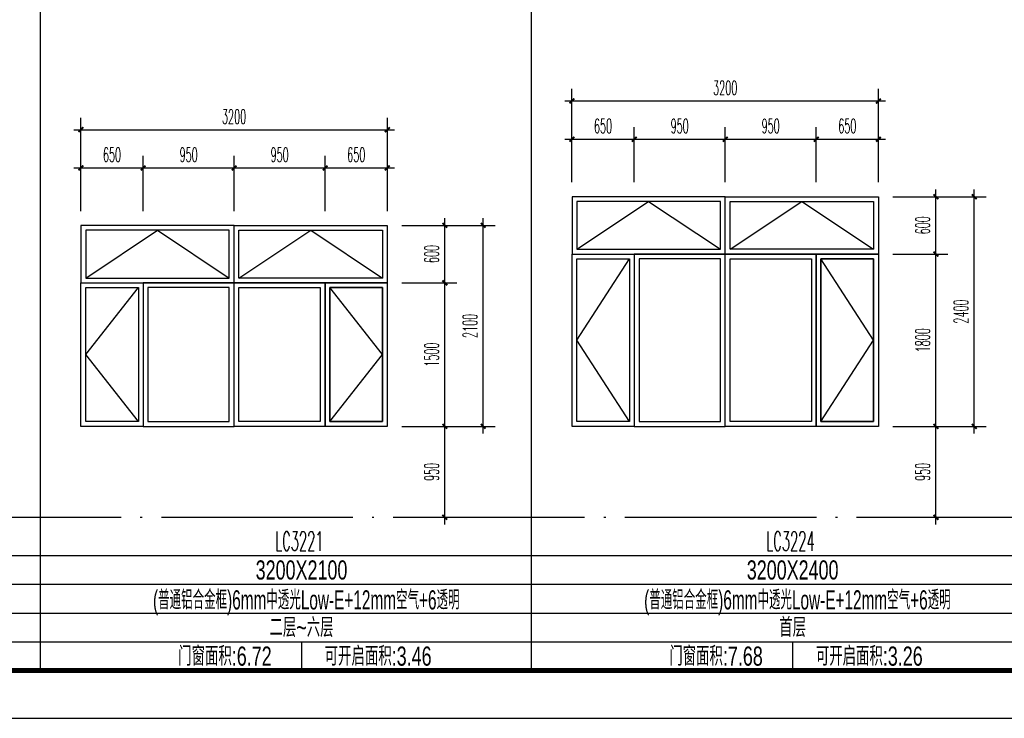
# Model space of a CAD drawing. Extents: x 1779708 to 7299578, y -1121471 to 88434.
# Tile 856 of 1056: x 6582374 to 6592656, y -973850 to -966551. Entities that reach past the tile are written whole.
import ezdxf
from ezdxf.enums import TextEntityAlignment as Align

# ---------------------------------------------------------------- set-up
doc = ezdxf.new("R2010")
doc.units = 0
doc.header["$LTSCALE"] = 1000
doc.header["$MEASUREMENT"] = 0
doc.linetypes.add('DOTE', pattern=[2.42, 2, -0.2, 0.02, -0.2])
doc.layers.get('0').update_dxf_attribs({"linetype": 'CONTINUOUS'})
doc.layers.get('Defpoints').update_dxf_attribs({"linetype": 'CONTINUOUS'})
for name, color, linetype in [('DOTE', 1, 'DOTE'), ('NONE', 7, 'CONTINUOUS'), ('PUB_DIM', 3, 'CONTINUOUS'), ('PUB_TAB', 7, 'CONTINUOUS'), ('PUB_TEXT', 7, 'CONTINUOUS'), ('PUB_TITLE', 4, 'CONTINUOUS'), ('WINDOW', 2, 'CONTINUOUS'), ('可见线', 6, 'CONTINUOUS'), ('立面细线', 114, 'CONTINUOUS')]:
    doc.layers.add(name, color=color, linetype=linetype)
doc.styles.add('_TCH_DIM_T3', font='SIMPLEX.shx', dxfattribs={"width": 0.494118, "bigfont": 'GBCBIG.shx'})
doc.styles.add('dim_font', font='SIMPLEX.shx', dxfattribs={"width": 0.8})
doc.styles.add('华正字体', font='huazheng.shx', dxfattribs={"width": 0.7, "bigfont": 'hztxt.shx'})
doc.dimstyles.new('_TCH_ARCH&&50', dxfattribs={"dimtxt": 148.75, "dimasz": 50, "dimexe": 125, "dimexo": 150, "dimgap": 63.125, "dimtad": 1, "dimdec": 0, "dimzin": 0, "dimdsep": 46, "dimtxsty": '_TCH_DIM_T3', "dimblk": 'ARCHTICK', "dimcen": 0.09, "dimdle": 75, "dimclrt": 7, "dimazin": 2, "dimtfac": 1, "dimtdec": 0, "dimtix": 1, "dimtmove": 2, "dimatfit": 3, "dimfxl": 250, "dimtolj": 1, "dimtzin": 0, "dimarcsym": 0})

# ---------------------------------------------------------------- blocks, each defined once
blk = doc.blocks.new('A$C3D8761CE')
at = {"layer": 'PUB_TITLE'}
blk.add_lwpolyline([(0, 0), (84100, 0), (84100, 59400), (0, 59400)], close=True, dxfattribs=at)
at = {"layer": 'PUB_TITLE', "const_width": 100}
blk.add_lwpolyline([(2500, 1000), (83100, 1000), (83100, 58400), (2500, 58400)], close=True, dxfattribs=at)
blk = doc.blocks.new('_ArchTick')
at = {"color": 0, "linetype": 'ByBlock', "const_width": 0.4}
blk.add_lwpolyline([(-0.5, -0.5), (0.5, 0.5)], dxfattribs=at)
blk = doc.blocks.new('*D3270')
at = {"layer": 'Defpoints', "color": 0, "transparency": 16777216}
for p in [(6586213, -968700), (6586813, -968700), (6586213, -969300)]:
    blk.add_point(p, dxfattribs=at)
at = {"layer": 'PUB_DIM', "color": 0, "lineweight": -2, "transparency": 16777216}
for p, q in [((6586813, -969375), (6586813, -968625)), ((6586363, -968700), (6586938, -968700)), ((6586363, -969300), (6586938, -969300))]:
    blk.add_line(p, q, dxfattribs=at)
at = {"layer": 'PUB_DIM', "color": 0, "lineweight": -2, "transparency": 16777216, "xscale": 50, "yscale": 50, "zscale": 50}
for p, rotation in [((6586813, -968700), 90), ((6586813, -969300), 270)]:
    blk.add_blockref('_ArchTick', p, dxfattribs=dict(at, rotation=rotation))
at = {"layer": 'PUB_DIM', "color": 7, "transparency": 16777216, "insert": (6586676, -969000), "char_height": 148.8, "attachment_point": 5, "rotation": 90, "style": '_TCH_DIM_T3'}
blk.add_mtext('\\A1;600', dxfattribs=at)
blk = doc.blocks.new('*D3271')
at = {"layer": 'Defpoints', "color": 0, "transparency": 16777216}
for p in [(6586213, -969300), (6586813, -969300), (6586213, -970800)]:
    blk.add_point(p, dxfattribs=at)
at = {"layer": 'PUB_DIM', "color": 0, "lineweight": -2, "transparency": 16777216}
for p, q in [((6586813, -970875), (6586813, -969225)), ((6586363, -969300), (6586938, -969300)), ((6586363, -970800), (6586938, -970800))]:
    blk.add_line(p, q, dxfattribs=at)
at = {"layer": 'PUB_DIM', "color": 0, "lineweight": -2, "transparency": 16777216, "xscale": 50, "yscale": 50, "zscale": 50}
for p, rotation in [((6586813, -969300), 90), ((6586813, -970800), 270)]:
    blk.add_blockref('_ArchTick', p, dxfattribs=dict(at, rotation=rotation))
at = {"layer": 'PUB_DIM', "color": 7, "transparency": 16777216, "insert": (6586676, -970050), "char_height": 148.8, "attachment_point": 5, "rotation": 90, "style": '_TCH_DIM_T3'}
blk.add_mtext('\\A1;1500', dxfattribs=at)
blk = doc.blocks.new('*D3272')
at = {"layer": 'Defpoints', "color": 0, "transparency": 16777216}
for p in [(6586213, -970800), (6586813, -970800), (6586213, -971750)]:
    blk.add_point(p, dxfattribs=at)
at = {"layer": 'PUB_DIM', "color": 0, "lineweight": -2, "transparency": 16777216}
for p, q in [((6586363, -970800), (6586938, -970800)), ((6586813, -971825), (6586813, -970725)), ((6586363, -971750), (6586938, -971750))]:
    blk.add_line(p, q, dxfattribs=at)
at = {"layer": 'PUB_DIM', "color": 0, "lineweight": -2, "transparency": 16777216, "xscale": 50, "yscale": 50, "zscale": 50}
for p, rotation in [((6586813, -970800), 90), ((6586813, -971750), 270)]:
    blk.add_blockref('_ArchTick', p, dxfattribs=dict(at, rotation=rotation))
at = {"layer": 'PUB_DIM', "color": 7, "transparency": 16777216, "insert": (6586676, -971275), "char_height": 148.8, "attachment_point": 5, "rotation": 90, "style": '_TCH_DIM_T3'}
blk.add_mtext('\\A1;950', dxfattribs=at)
blk = doc.blocks.new('*D3273')
at = {"layer": 'Defpoints', "color": 0, "transparency": 16777216}
for p in [(6583663, -968100), (6583013, -968700), (6583663, -968700)]:
    blk.add_point(p, dxfattribs=at)
at = {"layer": 'PUB_DIM', "color": 0, "lineweight": -2, "transparency": 16777216}
for p, q in [((6583013, -968550), (6583013, -967975)), ((6583663, -968550), (6583663, -967975)), ((6582938, -968100), (6583738, -968100))]:
    blk.add_line(p, q, dxfattribs=at)
at = {"layer": 'PUB_DIM', "color": 0, "lineweight": -2, "transparency": 16777216, "xscale": 50, "yscale": 50, "zscale": 50, "rotation": 180}
blk.add_blockref('_ArchTick', (6583013, -968100), dxfattribs=at)
at = {"layer": 'PUB_DIM', "color": 0, "lineweight": -2, "transparency": 16777216, "xscale": 50, "yscale": 50, "zscale": 50}
blk.add_blockref('_ArchTick', (6583663, -968100), dxfattribs=at)
at = {"layer": 'PUB_DIM', "color": 7, "transparency": 16777216, "insert": (6583338, -967962), "char_height": 148.8, "attachment_point": 5, "style": '_TCH_DIM_T3'}
blk.add_mtext('\\A1;650', dxfattribs=at)
blk = doc.blocks.new('*D3274')
at = {"layer": 'Defpoints', "color": 0, "transparency": 16777216}
for p in [(6584613, -968100), (6583663, -968700), (6584613, -968700)]:
    blk.add_point(p, dxfattribs=at)
at = {"layer": 'PUB_DIM', "color": 0, "lineweight": -2, "transparency": 16777216}
for p, q in [((6583663, -968550), (6583663, -967975)), ((6584613, -968550), (6584613, -967975)), ((6583588, -968100), (6584688, -968100))]:
    blk.add_line(p, q, dxfattribs=at)
at = {"layer": 'PUB_DIM', "color": 0, "lineweight": -2, "transparency": 16777216, "xscale": 50, "yscale": 50, "zscale": 50, "rotation": 180}
blk.add_blockref('_ArchTick', (6583663, -968100), dxfattribs=at)
at = {"layer": 'PUB_DIM', "color": 0, "lineweight": -2, "transparency": 16777216, "xscale": 50, "yscale": 50, "zscale": 50}
blk.add_blockref('_ArchTick', (6584613, -968100), dxfattribs=at)
at = {"layer": 'PUB_DIM', "color": 7, "transparency": 16777216, "insert": (6584138, -967962), "char_height": 148.8, "attachment_point": 5, "style": '_TCH_DIM_T3'}
blk.add_mtext('\\A1;950', dxfattribs=at)
blk = doc.blocks.new('*D3275')
at = {"layer": 'Defpoints', "color": 0, "transparency": 16777216}
for p in [(6585563, -968100), (6584613, -968700), (6585563, -968700)]:
    blk.add_point(p, dxfattribs=at)
at = {"layer": 'PUB_DIM', "color": 0, "lineweight": -2, "transparency": 16777216}
for p, q in [((6584613, -968550), (6584613, -967975)), ((6585563, -968550), (6585563, -967975)), ((6584538, -968100), (6585638, -968100))]:
    blk.add_line(p, q, dxfattribs=at)
at = {"layer": 'PUB_DIM', "color": 0, "lineweight": -2, "transparency": 16777216, "xscale": 50, "yscale": 50, "zscale": 50, "rotation": 180}
blk.add_blockref('_ArchTick', (6584613, -968100), dxfattribs=at)
at = {"layer": 'PUB_DIM', "color": 0, "lineweight": -2, "transparency": 16777216, "xscale": 50, "yscale": 50, "zscale": 50}
blk.add_blockref('_ArchTick', (6585563, -968100), dxfattribs=at)
at = {"layer": 'PUB_DIM', "color": 7, "transparency": 16777216, "insert": (6585088, -967962), "char_height": 148.8, "attachment_point": 5, "style": '_TCH_DIM_T3'}
blk.add_mtext('\\A1;950', dxfattribs=at)
blk = doc.blocks.new('*D3276')
at = {"layer": 'Defpoints', "color": 0, "transparency": 16777216}
for p in [(6586213, -968100), (6585563, -968700), (6586213, -968700)]:
    blk.add_point(p, dxfattribs=at)
at = {"layer": 'PUB_DIM', "color": 0, "lineweight": -2, "transparency": 16777216}
for p, q in [((6585563, -968550), (6585563, -967975)), ((6586213, -968550), (6586213, -967975)), ((6585488, -968100), (6586288, -968100))]:
    blk.add_line(p, q, dxfattribs=at)
at = {"layer": 'PUB_DIM', "color": 0, "lineweight": -2, "transparency": 16777216, "xscale": 50, "yscale": 50, "zscale": 50, "rotation": 180}
blk.add_blockref('_ArchTick', (6585563, -968100), dxfattribs=at)
at = {"layer": 'PUB_DIM', "color": 0, "lineweight": -2, "transparency": 16777216, "xscale": 50, "yscale": 50, "zscale": 50}
blk.add_blockref('_ArchTick', (6586213, -968100), dxfattribs=at)
at = {"layer": 'PUB_DIM', "color": 7, "transparency": 16777216, "insert": (6585888, -967962), "char_height": 148.8, "attachment_point": 5, "style": '_TCH_DIM_T3'}
blk.add_mtext('\\A1;650', dxfattribs=at)
blk = doc.blocks.new('*D3277')
at = {"layer": 'Defpoints', "color": 0, "transparency": 16777216}
for p in [(6586213, -967700), (6583013, -968550), (6586213, -968550)]:
    blk.add_point(p, dxfattribs=at)
at = {"layer": 'PUB_DIM', "color": 0, "lineweight": -2, "transparency": 16777216}
for p, q in [((6583013, -968400), (6583013, -967575)), ((6586213, -968400), (6586213, -967575)), ((6582938, -967700), (6586288, -967700))]:
    blk.add_line(p, q, dxfattribs=at)
at = {"layer": 'PUB_DIM', "color": 0, "lineweight": -2, "transparency": 16777216, "xscale": 50, "yscale": 50, "zscale": 50, "rotation": 180}
blk.add_blockref('_ArchTick', (6583013, -967700), dxfattribs=at)
at = {"layer": 'PUB_DIM', "color": 0, "lineweight": -2, "transparency": 16777216, "xscale": 50, "yscale": 50, "zscale": 50}
blk.add_blockref('_ArchTick', (6586213, -967700), dxfattribs=at)
at = {"layer": 'PUB_DIM', "color": 7, "transparency": 16777216, "insert": (6584613, -967563), "char_height": 148.8, "attachment_point": 5, "style": '_TCH_DIM_T3'}
blk.add_mtext('\\A1;3200', dxfattribs=at)
blk = doc.blocks.new('*D3278')
at = {"layer": 'Defpoints', "color": 0, "transparency": 16777216}
for p in [(6586363, -968700), (6587213, -968700), (6586363, -970800)]:
    blk.add_point(p, dxfattribs=at)
at = {"layer": 'PUB_DIM', "color": 0, "lineweight": -2, "transparency": 16777216}
for p, q in [((6587213, -970875), (6587213, -968625)), ((6586513, -968700), (6587338, -968700)), ((6586513, -970800), (6587338, -970800))]:
    blk.add_line(p, q, dxfattribs=at)
at = {"layer": 'PUB_DIM', "color": 0, "lineweight": -2, "transparency": 16777216, "xscale": 50, "yscale": 50, "zscale": 50}
for p, rotation in [((6587213, -968700), 90), ((6587213, -970800), 270)]:
    blk.add_blockref('_ArchTick', p, dxfattribs=dict(at, rotation=rotation))
at = {"layer": 'PUB_DIM', "color": 7, "transparency": 16777216, "insert": (6587076, -969750), "char_height": 148.8, "attachment_point": 5, "rotation": 90, "style": '_TCH_DIM_T3'}
blk.add_mtext('\\A1;2100', dxfattribs=at)
blk = doc.blocks.new('*D3279')
at = {"layer": 'Defpoints', "color": 0, "transparency": 16777216}
for p in [(6591341, -968400), (6591942, -968400), (6591341, -969000)]:
    blk.add_point(p, dxfattribs=at)
at = {"layer": 'PUB_DIM', "color": 0, "lineweight": -2, "transparency": 16777216}
for p, q in [((6591942, -969075), (6591942, -968325)), ((6591491, -968400), (6592067, -968400)), ((6591491, -969000), (6592067, -969000))]:
    blk.add_line(p, q, dxfattribs=at)
at = {"layer": 'PUB_DIM', "color": 0, "lineweight": -2, "transparency": 16777216, "xscale": 50, "yscale": 50, "zscale": 50}
for p, rotation in [((6591942, -968400), 90), ((6591942, -969000), 270)]:
    blk.add_blockref('_ArchTick', p, dxfattribs=dict(at, rotation=rotation))
at = {"layer": 'PUB_DIM', "color": 7, "transparency": 16777216, "insert": (6591804, -968700), "char_height": 148.8, "attachment_point": 5, "rotation": 90, "style": '_TCH_DIM_T3'}
blk.add_mtext('\\A1;600', dxfattribs=at)
blk = doc.blocks.new('*D3280')
at = {"layer": 'Defpoints', "color": 0, "transparency": 16777216}
for p in [(6591341, -969000), (6591942, -969000), (6591341, -970800)]:
    blk.add_point(p, dxfattribs=at)
at = {"layer": 'PUB_DIM', "color": 0, "lineweight": -2, "transparency": 16777216}
for p, q in [((6591942, -970875), (6591942, -968925)), ((6591491, -969000), (6592067, -969000)), ((6591491, -970800), (6592067, -970800))]:
    blk.add_line(p, q, dxfattribs=at)
at = {"layer": 'PUB_DIM', "color": 0, "lineweight": -2, "transparency": 16777216, "xscale": 50, "yscale": 50, "zscale": 50}
for p, rotation in [((6591942, -969000), 90), ((6591942, -970800), 270)]:
    blk.add_blockref('_ArchTick', p, dxfattribs=dict(at, rotation=rotation))
at = {"layer": 'PUB_DIM', "color": 7, "transparency": 16777216, "insert": (6591804, -969900), "char_height": 148.8, "attachment_point": 5, "rotation": 90, "style": '_TCH_DIM_T3'}
blk.add_mtext('\\A1;1800', dxfattribs=at)
blk = doc.blocks.new('*D3281')
at = {"layer": 'Defpoints', "color": 0, "transparency": 16777216}
for p in [(6591341, -970800), (6591942, -970800), (6591341, -971750)]:
    blk.add_point(p, dxfattribs=at)
at = {"layer": 'PUB_DIM', "color": 0, "lineweight": -2, "transparency": 16777216}
for p, q in [((6591491, -970800), (6592067, -970800)), ((6591942, -971825), (6591942, -970725)), ((6591491, -971750), (6592067, -971750))]:
    blk.add_line(p, q, dxfattribs=at)
at = {"layer": 'PUB_DIM', "color": 0, "lineweight": -2, "transparency": 16777216, "xscale": 50, "yscale": 50, "zscale": 50}
for p, rotation in [((6591942, -970800), 90), ((6591942, -971750), 270)]:
    blk.add_blockref('_ArchTick', p, dxfattribs=dict(at, rotation=rotation))
at = {"layer": 'PUB_DIM', "color": 7, "transparency": 16777216, "insert": (6591804, -971275), "char_height": 148.8, "attachment_point": 5, "rotation": 90, "style": '_TCH_DIM_T3'}
blk.add_mtext('\\A1;950', dxfattribs=at)
blk = doc.blocks.new('*D3282')
at = {"layer": 'Defpoints', "color": 0, "transparency": 16777216}
for p in [(6588791, -967800), (6588141, -968400), (6588791, -968400)]:
    blk.add_point(p, dxfattribs=at)
at = {"layer": 'PUB_DIM', "color": 0, "lineweight": -2, "transparency": 16777216}
for p, q in [((6588141, -968250), (6588141, -967675)), ((6588791, -968250), (6588791, -967675)), ((6588066, -967800), (6588866, -967800))]:
    blk.add_line(p, q, dxfattribs=at)
at = {"layer": 'PUB_DIM', "color": 0, "lineweight": -2, "transparency": 16777216, "xscale": 50, "yscale": 50, "zscale": 50, "rotation": 180}
blk.add_blockref('_ArchTick', (6588141, -967800), dxfattribs=at)
at = {"layer": 'PUB_DIM', "color": 0, "lineweight": -2, "transparency": 16777216, "xscale": 50, "yscale": 50, "zscale": 50}
blk.add_blockref('_ArchTick', (6588791, -967800), dxfattribs=at)
at = {"layer": 'PUB_DIM', "color": 7, "transparency": 16777216, "insert": (6588466, -967662), "char_height": 148.8, "attachment_point": 5, "style": '_TCH_DIM_T3'}
blk.add_mtext('\\A1;650', dxfattribs=at)
blk = doc.blocks.new('*D3283')
at = {"layer": 'Defpoints', "color": 0, "transparency": 16777216}
for p in [(6589741, -967800), (6588791, -968400), (6589741, -968400)]:
    blk.add_point(p, dxfattribs=at)
at = {"layer": 'PUB_DIM', "color": 0, "lineweight": -2, "transparency": 16777216}
for p, q in [((6588791, -968250), (6588791, -967675)), ((6589741, -968250), (6589741, -967675)), ((6588716, -967800), (6589816, -967800))]:
    blk.add_line(p, q, dxfattribs=at)
at = {"layer": 'PUB_DIM', "color": 0, "lineweight": -2, "transparency": 16777216, "xscale": 50, "yscale": 50, "zscale": 50, "rotation": 180}
blk.add_blockref('_ArchTick', (6588791, -967800), dxfattribs=at)
at = {"layer": 'PUB_DIM', "color": 0, "lineweight": -2, "transparency": 16777216, "xscale": 50, "yscale": 50, "zscale": 50}
blk.add_blockref('_ArchTick', (6589741, -967800), dxfattribs=at)
at = {"layer": 'PUB_DIM', "color": 7, "transparency": 16777216, "insert": (6589266, -967662), "char_height": 148.8, "attachment_point": 5, "style": '_TCH_DIM_T3'}
blk.add_mtext('\\A1;950', dxfattribs=at)
blk = doc.blocks.new('*D3284')
at = {"layer": 'Defpoints', "color": 0, "transparency": 16777216}
for p in [(6590691, -967800), (6589741, -968400), (6590691, -968400)]:
    blk.add_point(p, dxfattribs=at)
at = {"layer": 'PUB_DIM', "color": 0, "lineweight": -2, "transparency": 16777216}
for p, q in [((6589741, -968250), (6589741, -967675)), ((6590691, -968250), (6590691, -967675)), ((6589666, -967800), (6590766, -967800))]:
    blk.add_line(p, q, dxfattribs=at)
at = {"layer": 'PUB_DIM', "color": 0, "lineweight": -2, "transparency": 16777216, "xscale": 50, "yscale": 50, "zscale": 50, "rotation": 180}
blk.add_blockref('_ArchTick', (6589741, -967800), dxfattribs=at)
at = {"layer": 'PUB_DIM', "color": 0, "lineweight": -2, "transparency": 16777216, "xscale": 50, "yscale": 50, "zscale": 50}
blk.add_blockref('_ArchTick', (6590691, -967800), dxfattribs=at)
at = {"layer": 'PUB_DIM', "color": 7, "transparency": 16777216, "insert": (6590216, -967662), "char_height": 148.8, "attachment_point": 5, "style": '_TCH_DIM_T3'}
blk.add_mtext('\\A1;950', dxfattribs=at)
blk = doc.blocks.new('*D3285')
at = {"layer": 'Defpoints', "color": 0, "transparency": 16777216}
for p in [(6591341, -967800), (6590691, -968400), (6591341, -968400)]:
    blk.add_point(p, dxfattribs=at)
at = {"layer": 'PUB_DIM', "color": 0, "lineweight": -2, "transparency": 16777216}
for p, q in [((6590691, -968250), (6590691, -967675)), ((6591341, -968250), (6591341, -967675)), ((6590616, -967800), (6591416, -967800))]:
    blk.add_line(p, q, dxfattribs=at)
at = {"layer": 'PUB_DIM', "color": 0, "lineweight": -2, "transparency": 16777216, "xscale": 50, "yscale": 50, "zscale": 50, "rotation": 180}
blk.add_blockref('_ArchTick', (6590691, -967800), dxfattribs=at)
at = {"layer": 'PUB_DIM', "color": 0, "lineweight": -2, "transparency": 16777216, "xscale": 50, "yscale": 50, "zscale": 50}
blk.add_blockref('_ArchTick', (6591341, -967800), dxfattribs=at)
at = {"layer": 'PUB_DIM', "color": 7, "transparency": 16777216, "insert": (6591016, -967662), "char_height": 148.8, "attachment_point": 5, "style": '_TCH_DIM_T3'}
blk.add_mtext('\\A1;650', dxfattribs=at)
blk = doc.blocks.new('*D3286')
at = {"layer": 'Defpoints', "color": 0, "transparency": 16777216}
for p in [(6591341, -967400), (6588141, -968250), (6591341, -968250)]:
    blk.add_point(p, dxfattribs=at)
at = {"layer": 'PUB_DIM', "color": 0, "lineweight": -2, "transparency": 16777216}
for p, q in [((6588141, -968100), (6588141, -967275)), ((6591341, -968100), (6591341, -967275)), ((6588066, -967400), (6591416, -967400))]:
    blk.add_line(p, q, dxfattribs=at)
at = {"layer": 'PUB_DIM', "color": 0, "lineweight": -2, "transparency": 16777216, "xscale": 50, "yscale": 50, "zscale": 50, "rotation": 180}
blk.add_blockref('_ArchTick', (6588141, -967400), dxfattribs=at)
at = {"layer": 'PUB_DIM', "color": 0, "lineweight": -2, "transparency": 16777216, "xscale": 50, "yscale": 50, "zscale": 50}
blk.add_blockref('_ArchTick', (6591341, -967400), dxfattribs=at)
at = {"layer": 'PUB_DIM', "color": 7, "transparency": 16777216, "insert": (6589741, -967263), "char_height": 148.8, "attachment_point": 5, "style": '_TCH_DIM_T3'}
blk.add_mtext('\\A1;3200', dxfattribs=at)
blk = doc.blocks.new('*D3287')
at = {"layer": 'Defpoints', "color": 0, "transparency": 16777216}
for p in [(6591491, -968400), (6592342, -968400), (6591491, -970800)]:
    blk.add_point(p, dxfattribs=at)
at = {"layer": 'PUB_DIM', "color": 0, "lineweight": -2, "transparency": 16777216}
for p, q in [((6592342, -970875), (6592342, -968325)), ((6591641, -968400), (6592467, -968400)), ((6591641, -970800), (6592467, -970800))]:
    blk.add_line(p, q, dxfattribs=at)
at = {"layer": 'PUB_DIM', "color": 0, "lineweight": -2, "transparency": 16777216, "xscale": 50, "yscale": 50, "zscale": 50}
for p, rotation in [((6592342, -968400), 90), ((6592342, -970800), 270)]:
    blk.add_blockref('_ArchTick', p, dxfattribs=dict(at, rotation=rotation))
at = {"layer": 'PUB_DIM', "color": 7, "transparency": 16777216, "insert": (6592204, -969600), "char_height": 148.8, "attachment_point": 5, "rotation": 90, "style": '_TCH_DIM_T3'}
blk.add_mtext('\\A1;2400', dxfattribs=at)

msp = doc.modelspace()

# ---------------------------------------------------------------- linework, layer by layer
at = {"layer": 'DOTE'}
msp.add_line((6562073.1, -971750.2), (6597973.1, -971750.2), dxfattribs=at)
at = {"layer": 'PUB_TAB'}
for p, q in [((6582587.4, -944650.2), (6582587.4, -973350.2)), ((6587715.9, -944650.2), (6587715.9, -973350.2)), ((6561173.1, -972150.2), (6597973.1, -972150.2)), ((6561173.1, -972450.2), (6597973.1, -972450.2)), ((6561173.1, -972750.2), (6597973.1, -972750.2)), ((6561173.1, -973050.2), (6597973.1, -973050.2)), ((6585316.8, -973050.2), (6585316.8, -973350.2)), ((6590445.4, -973050.2), (6590445.4, -973350.2)), ((6561173.1, -973350.2), (6597973.1, -973350.2))]:
    msp.add_line(p, q, dxfattribs=at)
at = {"layer": 'WINDOW'}
for points in [[(6588141.4, -969000.2), (6589741.4, -969000.2), (6589741.4, -968400.2), (6588141.4, -968400.2)], [(6589741.4, -968400.2), (6591341.4, -968400.2), (6591341.4, -969000.2), (6589741.4, -969000.2)], [(6583012.8, -969300.2), (6584612.8, -969300.2), (6584612.8, -968700.2), (6583012.8, -968700.2)], [(6584612.8, -968700.2), (6586212.8, -968700.2), (6586212.8, -969300.2), (6584612.8, -969300.2)], [(6588791.4, -970800.2), (6588141.4, -970800.2), (6588141.4, -969000.2), (6588791.4, -969000.2)], [(6589741.4, -969000.2), (6588791.4, -969000.2), (6588791.4, -970800.2), (6589741.4, -970800.2)], [(6590691.4, -970800.2), (6589741.4, -970800.2), (6589741.4, -969000.2), (6590691.4, -969000.2)], [(6590691.4, -969000.2), (6591341.4, -969000.2), (6591341.4, -970800.2), (6590691.4, -970800.2)], [(6583662.8, -970800.2), (6583012.8, -970800.2), (6583012.8, -969300.2), (6583662.8, -969300.2)], [(6584612.8, -969300.2), (6583662.8, -969300.2), (6583662.8, -970800.2), (6584612.8, -970800.2)], [(6585562.8, -970800.2), (6584612.8, -970800.2), (6584612.8, -969300.2), (6585562.8, -969300.2)], [(6585562.8, -969300.2), (6586212.8, -969300.2), (6586212.8, -970800.2), (6585562.8, -970800.2)]]:
    msp.add_lwpolyline(points, close=True, dxfattribs=at)
at = {"layer": '立面细线'}
for points in [[(6588191.4, -968950.2), (6589691.4, -968950.2), (6589691.4, -968450.2), (6588191.4, -968450.2)], [(6589791.4, -968450.2), (6591291.4, -968450.2), (6591291.4, -968950.2), (6589791.4, -968950.2)], [(6583062.8, -969250.2), (6584562.8, -969250.2), (6584562.8, -968750.2), (6583062.8, -968750.2)], [(6584662.8, -968750.2), (6586162.8, -968750.2), (6586162.8, -969250.2), (6584662.8, -969250.2)], [(6588741.4, -970750.2), (6588191.4, -970750.2), (6588191.4, -969050.2), (6588741.4, -969050.2)], [(6589691.4, -969050.2), (6588841.4, -969050.2), (6588841.4, -970750.2), (6589691.4, -970750.2)], [(6590641.4, -970750.2), (6589791.4, -970750.2), (6589791.4, -969050.2), (6590641.4, -969050.2)], [(6590741.4, -969050.2), (6591291.4, -969050.2), (6591291.4, -970750.2), (6590741.4, -970750.2)], [(6583612.8, -970750.2), (6583062.8, -970750.2), (6583062.8, -969350.2), (6583612.8, -969350.2)], [(6584562.8, -969350.2), (6583712.8, -969350.2), (6583712.8, -970750.2), (6584562.8, -970750.2)], [(6585512.8, -970750.2), (6584662.8, -970750.2), (6584662.8, -969350.2), (6585512.8, -969350.2)], [(6585612.8, -969350.2), (6586162.8, -969350.2), (6586162.8, -970750.2), (6585612.8, -970750.2)]]:
    msp.add_lwpolyline(points, close=True, dxfattribs=at)
for points in [[(6588191.4, -968950.2), (6588941.4, -968450.2), (6589691.4, -968950.2)], [(6589791.4, -968950.2), (6590541.4, -968450.2), (6591291.4, -968950.2)], [(6583062.8, -969250.2), (6583812.8, -968750.2), (6584562.8, -969250.2)], [(6584662.8, -969250.2), (6585412.8, -968750.2), (6586162.8, -969250.2)], [(6588741.4, -970750.2), (6588191.4, -970750.2), (6588191.4, -969050.2), (6588741.4, -969050.2), (6588741.4, -970750.2), (6588191.4, -969900.2), (6588741.4, -969050.2)], [(6590741.4, -970750.2), (6591291.4, -970750.2), (6591291.4, -969050.2), (6590741.4, -969050.2), (6590741.4, -970750.2), (6591291.4, -969900.2), (6590741.4, -969050.2)], [(6583612.8, -970750.2), (6583062.8, -970750.2), (6583062.8, -969350.2), (6583612.8, -969350.2), (6583612.8, -970750.2), (6583062.8, -970050.2), (6583612.8, -969350.2)], [(6585612.8, -970750.2), (6586162.8, -970750.2), (6586162.8, -969350.2), (6585612.8, -969350.2), (6585612.8, -970750.2), (6586162.8, -970050.2), (6585612.8, -969350.2)]]:
    msp.add_lwpolyline(points, dxfattribs=at)

# ---------------------------------------------------------------- block references
at = {"layer": '可见线', "xscale": 0.5, "yscale": 0.5, "zscale": 0.5}
msp.add_blockref('A$C3D8761CE', (6559923.1, -973850.2), dxfattribs=at)

# ---------------------------------------------------------------- texts
at = {"layer": 'NONE', "style": 'dim_font', "width": 0.5}
for s, p in [('LC3221', (6585041.4, -972099)), ('LC3224', (6590169.9, -972099))]:
    msp.add_text(s, height=200, dxfattribs=at).set_placement(p)
at = {"layer": 'PUB_TAB', "style": '华正字体', "width": 0.7}
for s, p in [('3200X2100', (6585316.8, -972400.2)), ('3200X2400', (6590445.4, -972400.2)), ('二层~六层', (6585316.8, -973000.2)), ('首层', (6590445.4, -973000.2)), ('门窗面积:6.72', (6584516.8, -973300.2)), ('可开启面积:3.46', (6586116.8, -973300.2)), ('门窗面积:7.68', (6589645.4, -973300.2)), ('可开启面积:3.26', (6591245.4, -973300.2))]:
    msp.add_text(s, height=200, dxfattribs=at).set_placement(p, align=Align.CENTER)
at = {"layer": 'PUB_TEXT', "style": '华正字体', "width": 0.6}
for p in [(6585366.4, -972712.8), (6590495, -972712.8)]:
    msp.add_text('(普通铝合金框)6mm中透光Low-E+12mm空气+6透明', height=200, dxfattribs=at).set_placement(p, align=Align.CENTER)

# ---------------------------------------------------------------- dimensions: what is measured, and where the dimension line sits
at = {"layer": 'PUB_DIM'}
for p1, p2, distance, picture, middle in [((6588141.4, -968250.2), (6591341.4, -968250.2), 849.9, '*D3286', (6589741.4, -967262.8)), ((6583012.8, -968550.2), (6586212.8, -968550.2), 849.9, '*D3277', (6584612.8, -967562.8)), ((6588141.4, -968400.2), (6588791.4, -968400.2), 600.4, '*D3282', (6588466.4, -967662.3)), ((6588791.4, -968400.2), (6589741.4, -968400.2), 600.4, '*D3283', (6589266.4, -967662.3)), ((6589741.4, -968400.2), (6590691.4, -968400.2), 600.4, '*D3284', (6590216.4, -967662.3)), ((6590691.4, -968400.2), (6591341.4, -968400.2), 600.4, '*D3285', (6591016.4, -967662.3)), ((6583012.8, -968700.2), (6583662.8, -968700.2), 600.4, '*D3273', (6583337.8, -967962.3)), ((6583662.8, -968700.2), (6584612.8, -968700.2), 600.4, '*D3274', (6584137.8, -967962.3)), ((6584612.8, -968700.2), (6585562.8, -968700.2), 600.4, '*D3275', (6585087.8, -967962.3)), ((6585562.8, -968700.2), (6586212.8, -968700.2), 600.4, '*D3276', (6585887.8, -967962.3)), ((6591341.4, -969000.2), (6591341.4, -968400.2), -600.3, '*D3279', (6591804.2, -968700.2)), ((6591491.4, -970800.2), (6591491.4, -968400.2), -850.5, '*D3287', (6592204.4, -969600.2)), ((6586212.8, -969300.2), (6586212.8, -968700.2), -600.3, '*D3270', (6586675.6, -969000.2)), ((6586362.8, -970800.2), (6586362.8, -968700.2), -850.5, '*D3278', (6587075.8, -969750.2)), ((6591341.4, -970800.2), (6591341.4, -969000.2), -600.3, '*D3280', (6591804.2, -969900.2)), ((6586212.8, -970800.2), (6586212.8, -969300.2), -600.3, '*D3271', (6586675.6, -970050.2)), ((6586212.8, -971750.2), (6586212.8, -970800.2), -600.3, '*D3272', (6586675.6, -971275.2)), ((6591341.4, -971750.2), (6591341.4, -970800.2), -600.3, '*D3281', (6591804.2, -971275.2))]:
    dim = msp.add_aligned_dim(p1=p1, p2=p2, distance=distance, dimstyle='_TCH_ARCH&&50', dxfattribs=at)
    dim.commit()
    dim.dimension.update_dxf_attribs({"geometry": picture, "text_midpoint": middle})

doc.saveas('drawing.dxf')
